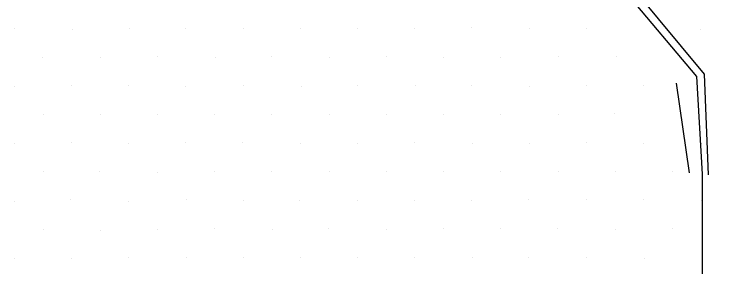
# Model space of a CAD drawing. Extents: x 1602514 to 1609837, y 863887 to 871157.
# Drawn here: x 1605240.7 to 1605414.5, y 869040.4 to 869102.8 of the extents above; entities that cross this region are included whole.
import ezdxf

# ---------------------------------------------------------------- set-up
doc = ezdxf.new("R2010")
doc.units = 0
for name, color, linetype in [('Survey-Flow line', 7, 'Continuous'), ('Survey-Ridge Lines', 7, 'Continuous'), ('Survey-Spot dirt', 7, 'Continuous')]:
    doc.layers.add(name, color=color, linetype=linetype)

msp = doc.modelspace()

# ---------------------------------------------------------------- linework, layer by layer
at = {"layer": 'Survey-Flow line'}
msp.add_lwpolyline([(1605324.27, 869381.67), (1605329.93, 869369.02), (1605344.42, 869348.82), (1605357.88, 869327.89), (1605367.36, 869305.79), (1605365.94, 869280.84), (1605369.3, 869256.34), (1605378.28, 869232.49), (1605381.82, 869207.86), (1605380.74, 869182.56), (1605389.84, 869159.55), (1605390.65, 869133.59), (1605392.23, 869107.9), (1605409.42, 869087.39), (1605410.83, 869063.3), (1605410.86, 869038.21), (1605399.03, 869014.2), (1605388.19, 868990.62), (1605385.38, 868965.82), (1605397.37, 868939.25), (1605404.51, 868913.26), (1605414.87, 868886.89), (1605441.61, 868854.57), (1605472.47, 868823)], dxfattribs=at)
msp.add_lwpolyline([(1605324.27, 869381.67), (1605329.93, 869369.02), (1605344.42, 869348.82), (1605357.88, 869327.89), (1605367.36, 869305.79), (1605365.94, 869280.84), (1605369.3, 869256.34), (1605378.28, 869232.49), (1605381.82, 869207.86), (1605380.74, 869182.56), (1605389.84, 869159.55), (1605390.65, 869133.59), (1605392.23, 869107.9), (1605409.42, 869087.39), (1605410.83, 869063.3), (1605410.86, 869038.21), (1605399.03, 869014.2), (1605388.19, 868990.62), (1605385.38, 868965.82), (1605397.37, 868939.25), (1605404.51, 868913.26), (1605414.87, 868886.89), (1605441.61, 868854.57), (1605472.47, 868823)], dxfattribs=at)
at = {"layer": 'Survey-Ridge Lines'}
msp.add_line((1605404.42, 869085.73), (1605407.61, 869063.59), dxfattribs=at)
msp.add_line((1605404.42, 869085.73), (1605407.61, 869063.59), dxfattribs=at)
msp.add_lwpolyline([(1605391.74, 869160.17), (1605395.21, 869135.11), (1605394.22, 869108.56), (1605411.28, 869088.01), (1605412.33, 869063.16)], dxfattribs=at)
msp.add_lwpolyline([(1605391.74, 869160.17), (1605395.21, 869135.11), (1605394.22, 869108.56), (1605411.28, 869088.01), (1605412.33, 869063.16)], dxfattribs=at)
at = {"layer": 'Survey-Spot dirt'}
for p, q in [((1605240.79, 869099.19), (1605240.79, 869099.19)), ((1605240.79, 869099.19), (1605240.79, 869099.19)), ((1605255.02, 869099.12), (1605255.02, 869099.12)), ((1605255.02, 869099.12), (1605255.02, 869099.12)), ((1605269.29, 869099.24), (1605269.29, 869099.24)), ((1605269.29, 869099.24), (1605269.29, 869099.24)), ((1605283.17, 869099.29), (1605283.17, 869099.29)), ((1605283.17, 869099.29), (1605283.17, 869099.29)), ((1605297.31, 869099.37), (1605297.31, 869099.37)), ((1605297.31, 869099.37), (1605297.31, 869099.37)), ((1605311.55, 869099.35), (1605311.55, 869099.35)), ((1605311.55, 869099.35), (1605311.55, 869099.35)), ((1605325.66, 869099.34), (1605325.66, 869099.34)), ((1605325.66, 869099.34), (1605325.66, 869099.34)), ((1605339.81, 869099.35), (1605339.81, 869099.35)), ((1605339.81, 869099.35), (1605339.81, 869099.35)), ((1605353.88, 869099.59), (1605353.88, 869099.59)), ((1605353.88, 869099.59), (1605353.88, 869099.59)), ((1605368.14, 869099.36), (1605368.14, 869099.36)), ((1605368.14, 869099.36), (1605368.14, 869099.36)), ((1605382.29, 869099.37), (1605382.29, 869099.37)), ((1605382.29, 869099.37), (1605382.29, 869099.37)), ((1605410.44, 869099.11), (1605410.44, 869099.11)), ((1605410.44, 869099.11), (1605410.44, 869099.11)), ((1605247.82, 869092.21), (1605247.82, 869092.21)), ((1605247.82, 869092.21), (1605247.82, 869092.21)), ((1605262.02, 869092.12), (1605262.02, 869092.12)), ((1605262.02, 869092.12), (1605262.02, 869092.12)), ((1605276.17, 869092.34), (1605276.17, 869092.34)), ((1605276.17, 869092.34), (1605276.17, 869092.34)), ((1605290.41, 869092.05), (1605290.41, 869092.05)), ((1605290.41, 869092.05), (1605290.41, 869092.05)), ((1605304.4, 869092.24), (1605304.4, 869092.24)), ((1605304.4, 869092.24), (1605304.4, 869092.24)), ((1605318.59, 869092.18), (1605318.59, 869092.18)), ((1605318.59, 869092.18), (1605318.59, 869092.18)), ((1605332.72, 869092.25), (1605332.72, 869092.25)), ((1605332.72, 869092.25), (1605332.72, 869092.25)), ((1605346.91, 869092.2), (1605346.91, 869092.2)), ((1605346.91, 869092.2), (1605346.91, 869092.2)), ((1605361.02, 869092.17), (1605361.02, 869092.17)), ((1605361.02, 869092.17), (1605361.02, 869092.17)), ((1605375.25, 869092.27), (1605375.25, 869092.27)), ((1605375.25, 869092.27), (1605375.25, 869092.27)), ((1605389.56, 869092.28), (1605389.56, 869092.28)), ((1605389.56, 869092.28), (1605389.56, 869092.28)), ((1605240.9, 869085.01), (1605240.9, 869085.01)), ((1605240.9, 869085.01), (1605240.9, 869085.01)), ((1605254.89, 869085.18), (1605254.89, 869085.18)), ((1605254.89, 869085.18), (1605254.89, 869085.18)), ((1605269.09, 869085.07), (1605269.09, 869085.07)), ((1605269.09, 869085.07), (1605269.09, 869085.07)), ((1605283.18, 869085.04), (1605283.18, 869085.04)), ((1605283.18, 869085.04), (1605283.18, 869085.04)), ((1605297.4, 869085.09), (1605297.4, 869085.09)), ((1605297.4, 869085.09), (1605297.4, 869085.09)), ((1605311.73, 869085.05), (1605311.73, 869085.05)), ((1605311.73, 869085.05), (1605311.73, 869085.05)), ((1605325.57, 869085.13), (1605325.57, 869085.13)), ((1605325.57, 869085.13), (1605325.57, 869085.13)), ((1605339.82, 869085.09), (1605339.82, 869085.09)), ((1605339.82, 869085.09), (1605339.82, 869085.09)), ((1605353.86, 869085.15), (1605353.86, 869085.15)), ((1605353.86, 869085.15), (1605353.86, 869085.15)), ((1605368.17, 869084.99), (1605368.17, 869084.99)), ((1605368.17, 869084.99), (1605368.17, 869084.99)), ((1605382.29, 869085.24), (1605382.29, 869085.24)), ((1605382.29, 869085.24), (1605382.29, 869085.24)), ((1605396.35, 869085.18), (1605396.35, 869085.18)), ((1605396.35, 869085.18), (1605396.35, 869085.18)), ((1605247.87, 869078.09), (1605247.87, 869078.09)), ((1605247.87, 869078.09), (1605247.87, 869078.09)), ((1605262, 869078.02), (1605262, 869078.02)), ((1605262, 869078.02), (1605262, 869078.02)), ((1605276.07, 869078.14), (1605276.07, 869078.14)), ((1605276.07, 869078.14), (1605276.07, 869078.14)), ((1605290.31, 869078.1), (1605290.31, 869078.1)), ((1605290.31, 869078.1), (1605290.31, 869078.1)), ((1605304.39, 869078.11), (1605304.39, 869078.11)), ((1605304.39, 869078.11), (1605304.39, 869078.11)), ((1605318.57, 869078.04), (1605318.57, 869078.04)), ((1605318.57, 869078.04), (1605318.57, 869078.04)), ((1605332.72, 869078.13), (1605332.72, 869078.13)), ((1605332.72, 869078.13), (1605332.72, 869078.13)), ((1605346.82, 869078.14), (1605346.82, 869078.14)), ((1605346.82, 869078.14), (1605346.82, 869078.14)), ((1605360.92, 869078.12), (1605360.92, 869078.12)), ((1605360.92, 869078.12), (1605360.92, 869078.12)), ((1605375.24, 869078), (1605375.24, 869078)), ((1605375.24, 869078), (1605375.24, 869078)), ((1605389.26, 869078.16), (1605389.26, 869078.16)), ((1605389.26, 869078.16), (1605389.26, 869078.16)), ((1605240.67, 869070.83), (1605240.67, 869070.83)), ((1605240.67, 869070.83), (1605240.67, 869070.83)), ((1605254.82, 869071.1), (1605254.82, 869071.1)), ((1605254.82, 869071.1), (1605254.82, 869071.1)), ((1605269.04, 869070.96), (1605269.04, 869070.96)), ((1605269.04, 869070.96), (1605269.04, 869070.96)), ((1605283.18, 869071.07), (1605283.18, 869071.07)), ((1605283.18, 869071.07), (1605283.18, 869071.07)), ((1605297.26, 869071.06), (1605297.26, 869071.06)), ((1605297.26, 869071.06), (1605297.26, 869071.06)), ((1605311.55, 869070.96), (1605311.55, 869070.96)), ((1605311.55, 869070.96), (1605311.55, 869070.96)), ((1605325.67, 869070.96), (1605325.67, 869070.96)), ((1605325.67, 869070.96), (1605325.67, 869070.96)), ((1605339.73, 869071), (1605339.73, 869071)), ((1605339.73, 869071), (1605339.73, 869071)), ((1605354.03, 869070.94), (1605354.03, 869070.94)), ((1605354.03, 869070.94), (1605354.03, 869070.94)), ((1605368.02, 869070.98), (1605368.02, 869070.98)), ((1605368.02, 869070.98), (1605368.02, 869070.98)), ((1605382.23, 869071.03), (1605382.23, 869071.03)), ((1605382.23, 869071.03), (1605382.23, 869071.03)), ((1605396.35, 869070.96), (1605396.35, 869070.96)), ((1605396.35, 869070.96), (1605396.35, 869070.96)), ((1605410.65, 869070.84), (1605410.65, 869070.84)), ((1605410.65, 869070.84), (1605410.65, 869070.84)), ((1605247.93, 869063.92), (1605247.93, 869063.92)), ((1605247.93, 869063.92), (1605247.93, 869063.92)), ((1605261.9, 869063.94), (1605261.9, 869063.94)), ((1605261.9, 869063.94), (1605261.9, 869063.94)), ((1605276.04, 869063.81), (1605276.04, 869063.81)), ((1605276.04, 869063.81), (1605276.04, 869063.81)), ((1605290.31, 869063.87), (1605290.31, 869063.87)), ((1605290.31, 869063.87), (1605290.31, 869063.87)), ((1605304.4, 869063.92), (1605304.4, 869063.92)), ((1605304.4, 869063.92), (1605304.4, 869063.92)), ((1605318.55, 869063.84), (1605318.55, 869063.84)), ((1605318.55, 869063.84), (1605318.55, 869063.84)), ((1605332.73, 869064.03), (1605332.73, 869064.03)), ((1605332.73, 869064.03), (1605332.73, 869064.03)), ((1605346.84, 869064.05), (1605346.84, 869064.05)), ((1605346.84, 869064.05), (1605346.84, 869064.05)), ((1605360.88, 869064.05), (1605360.88, 869064.05)), ((1605360.88, 869064.05), (1605360.88, 869064.05)), ((1605375.18, 869063.9), (1605375.18, 869063.9)), ((1605375.18, 869063.9), (1605375.18, 869063.9)), ((1605389.35, 869063.9), (1605389.35, 869063.9)), ((1605389.35, 869063.9), (1605389.35, 869063.9)), ((1605403.37, 869064.04), (1605403.37, 869064.04)), ((1605403.37, 869064.04), (1605403.37, 869064.04)), ((1605254.75, 869056.93), (1605254.75, 869056.93)), ((1605254.75, 869056.93), (1605254.75, 869056.93)), ((1605283.23, 869056.97), (1605283.23, 869056.97)), ((1605283.23, 869056.97), (1605283.23, 869056.97)), ((1605297.29, 869056.86), (1605297.29, 869056.86)), ((1605297.29, 869056.86), (1605297.29, 869056.86)), ((1605311.37, 869056.92), (1605311.37, 869056.92)), ((1605311.37, 869056.92), (1605311.37, 869056.92)), ((1605325.61, 869056.88), (1605325.61, 869056.88)), ((1605325.61, 869056.88), (1605325.61, 869056.88)), ((1605339.71, 869056.85), (1605339.71, 869056.85)), ((1605339.71, 869056.85), (1605339.71, 869056.85)), ((1605353.88, 869056.91), (1605353.88, 869056.91)), ((1605353.88, 869056.91), (1605353.88, 869056.91)), ((1605367.94, 869057.02), (1605367.94, 869057.02)), ((1605367.94, 869057.02), (1605367.94, 869057.02)), ((1605382.15, 869056.95), (1605382.15, 869056.95)), ((1605382.15, 869056.95), (1605382.15, 869056.95)), ((1605396.38, 869056.97), (1605396.38, 869056.97)), ((1605396.38, 869056.97), (1605396.38, 869056.97)), ((1605410.69, 869056.83), (1605410.69, 869056.83)), ((1605410.69, 869056.83), (1605410.69, 869056.83)), ((1605240.78, 869056.6), (1605240.78, 869056.6)), ((1605240.78, 869056.6), (1605240.78, 869056.6)), ((1605269.07, 869056.5), (1605269.07, 869056.5)), ((1605269.07, 869056.5), (1605269.07, 869056.5)), ((1605403.51, 869049.92), (1605403.51, 869049.92)), ((1605403.51, 869049.92), (1605403.51, 869049.92)), ((1605247.92, 869049.73), (1605247.92, 869049.73)), ((1605247.92, 869049.73), (1605247.92, 869049.73)), ((1605262.01, 869049.48), (1605262.01, 869049.48)), ((1605262.01, 869049.48), (1605262.01, 869049.48)), ((1605276.09, 869049.67), (1605276.09, 869049.67)), ((1605276.09, 869049.67), (1605276.09, 869049.67)), ((1605290.29, 869049.83), (1605290.29, 869049.83)), ((1605290.29, 869049.83), (1605290.29, 869049.83)), ((1605304.6, 869049.7), (1605304.6, 869049.7)), ((1605304.6, 869049.7), (1605304.6, 869049.7)), ((1605318.53, 869049.82), (1605318.53, 869049.82)), ((1605318.53, 869049.82), (1605318.53, 869049.82)), ((1605332.75, 869049.56), (1605332.75, 869049.56)), ((1605332.75, 869049.56), (1605332.75, 869049.56)), ((1605346.78, 869049.86), (1605346.78, 869049.86)), ((1605346.78, 869049.86), (1605346.78, 869049.86)), ((1605361.06, 869049.78), (1605361.06, 869049.78)), ((1605361.06, 869049.78), (1605361.06, 869049.78)), ((1605375.06, 869049.87), (1605375.06, 869049.87)), ((1605375.06, 869049.87), (1605375.06, 869049.87)), ((1605389.46, 869049.65), (1605389.46, 869049.65)), ((1605389.46, 869049.65), (1605389.46, 869049.65)), ((1605240.84, 869042.48), (1605240.84, 869042.48)), ((1605240.84, 869042.48), (1605240.84, 869042.48)), ((1605254.83, 869042.56), (1605254.83, 869042.56)), ((1605254.83, 869042.56), (1605254.83, 869042.56)), ((1605269.05, 869042.74), (1605269.05, 869042.74)), ((1605269.05, 869042.74), (1605269.05, 869042.74)), ((1605283.19, 869042.78), (1605283.19, 869042.78)), ((1605283.19, 869042.78), (1605283.19, 869042.78)), ((1605297.31, 869042.61), (1605297.31, 869042.61)), ((1605297.31, 869042.61), (1605297.31, 869042.61)), ((1605311.53, 869042.65), (1605311.53, 869042.65)), ((1605311.53, 869042.65), (1605311.53, 869042.65)), ((1605325.63, 869042.7), (1605325.63, 869042.7)), ((1605325.63, 869042.7), (1605325.63, 869042.7)), ((1605339.72, 869042.72), (1605339.72, 869042.72)), ((1605339.72, 869042.72), (1605339.72, 869042.72)), ((1605353.99, 869042.73), (1605353.99, 869042.73)), ((1605353.99, 869042.73), (1605353.99, 869042.73)), ((1605367.94, 869042.68), (1605367.94, 869042.68)), ((1605367.94, 869042.68), (1605367.94, 869042.68)), ((1605382.23, 869042.71), (1605382.23, 869042.71)), ((1605382.23, 869042.71), (1605382.23, 869042.71)), ((1605396.56, 869042.55), (1605396.56, 869042.55)), ((1605396.56, 869042.55), (1605396.56, 869042.55))]:
    msp.add_line(p, q, dxfattribs=at)

doc.saveas('drawing.dxf')
